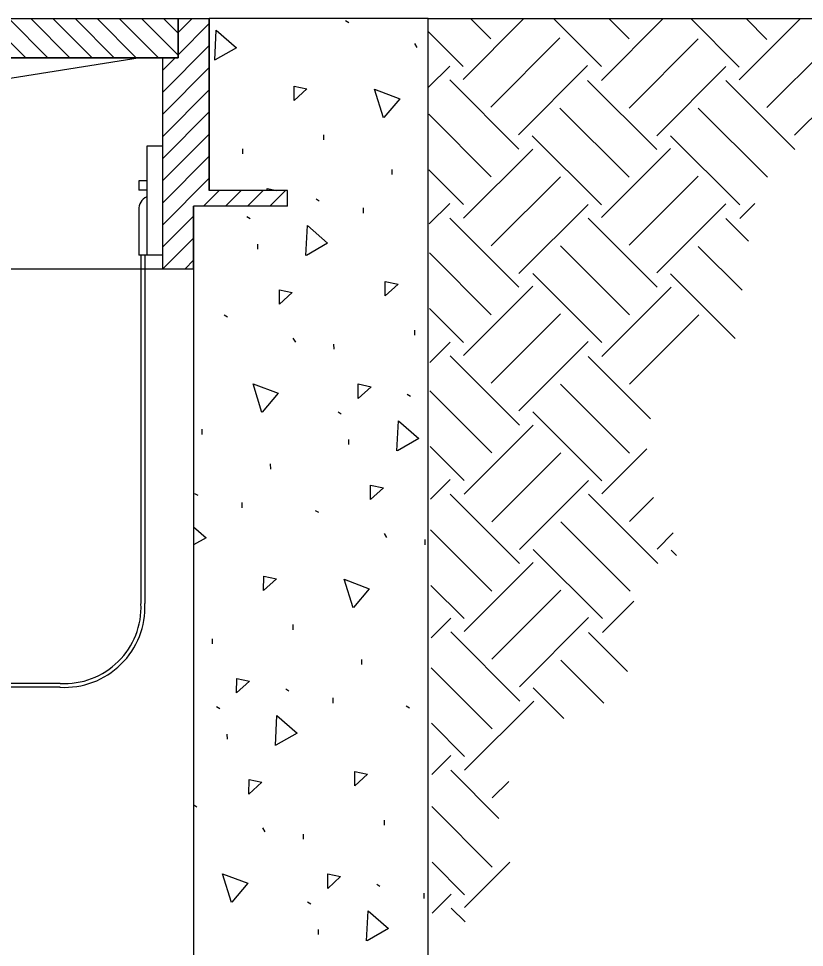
# Model space of a CAD drawing. Extents: x 99968 to 128667, y 90163 to 102182.
# Drawn here: x 107840.6 to 107999.1, y 101680.1 to 101867.3 of the extents above; entities that cross this region are included whole.
import ezdxf

# ---------------------------------------------------------------- set-up
doc = ezdxf.new("R2010")
doc.units = 0
doc.layers.add('RD Standard Plans Active', color=7, linetype='Continuous')

msp = doc.modelspace()

# ---------------------------------------------------------------- linework, layer by layer
at = {"layer": 'RD Standard Plans Active'}
for p, q in [((107683.58, 101867.34), (107879.08, 101867.34)), ((107842.07, 101859.46), (107834.18, 101867.34)), ((107846.53, 101859.46), (107838.64, 101867.34)), ((107850.99, 101859.46), (107843.1, 101867.34)), ((107855.45, 101859.46), (107847.56, 101867.34)), ((107859.91, 101859.46), (107852.02, 101867.34)), ((107864.36, 101859.46), (107856.48, 101867.34)), ((107868.82, 101859.46), (107860.94, 101867.34)), ((107872.78, 101859.97), (107865.4, 101867.34)), ((107872.78, 101864.43), (107869.86, 101867.34)), ((107872.78, 101859.46), (107872.78, 101867.34)), ((107872.78, 101864.52), (107875.6, 101867.34)), ((107923.23, 101867.34), (107879.08, 101867.34)), ((107879.08, 101867.34), (107879.08, 101832.66)), ((107879.08, 101832.66), (107879.08, 101867.34)), ((107923.23, 101646.61), (107923.23, 101867.34)), ((107923.23, 101867.34), (108032.25, 101867.34)), ((107930.25, 101855.08), (107942.52, 101867.34)), ((107935.83, 101863.24), (107931.73, 101867.34)), ((107958.13, 101857.67), (107948.46, 101867.34)), ((107958.13, 101854.88), (107970.59, 101867.34)), ((107963.71, 101863.24), (107959.6, 101867.34)), ((107985.91, 101857.57), (107976.13, 101867.34)), ((107985.9, 101854.98), (107998.26, 101867.34)), ((107991.48, 101863.14), (107987.28, 101867.34)), ((107872.78, 101860.06), (107879.08, 101866.37)), ((107906.57, 101866.97), (107907.22, 101866.58)), ((107930.26, 101857.67), (107923.24, 101864.69)), ((107935.83, 101849.51), (107949.76, 101863.44)), ((107991.47, 101849.41), (108005.41, 101863.35)), ((107869.62, 101852.45), (107879.08, 101861.91)), ((107920.45, 101862.33), (107920.94, 101861.52)), ((107963.71, 101849.31), (107977.64, 101863.24)), ((107865.12, 101859.46), (107786.06, 101846.85)), ((107786.06, 101859.46), (107872.78, 101859.46)), ((107869.62, 101859.46), (107869.62, 101816.89)), ((107869.62, 101856.91), (107872.17, 101859.46)), ((107923.29, 101853.49), (107927.57, 101857.77)), ((107941.4, 101843.93), (107955.34, 101857.87)), ((107969.28, 101843.73), (107983.22, 101857.67)), ((107997.05, 101843.83), (108010.99, 101857.77)), ((107869.62, 101847.99), (107879.08, 101857.45)), ((107941.51, 101841.04), (107927.57, 101854.98)), ((107969.28, 101840.94), (107955.34, 101854.88)), ((107997.15, 101840.94), (107983.22, 101854.88)), ((107869.62, 101843.53), (107879.08, 101852.99)), ((107869.62, 101839.07), (107879.08, 101848.53)), ((107963.71, 101835.37), (107949.77, 101849.31)), ((107991.58, 101835.37), (107977.64, 101849.31)), ((107935.93, 101835.47), (107923.32, 101848.08)), ((107869.62, 101834.61), (107879.08, 101844.07)), ((107902.15, 101842.9), (107902.14, 101843.94)), ((107958.13, 101829.8), (107944.2, 101843.73)), ((107986, 101829.8), (107972.07, 101843.73)), ((107866.47, 101841.6), (107866.47, 101819.65)), ((107869.62, 101841.6), (107866.47, 101841.6)), ((107885.87, 101840.06), (107885.85, 101841.09)), ((107930.36, 101827.11), (107944.29, 101841.04)), ((107958.13, 101827.21), (107972.06, 101841.14)), ((107869.62, 101830.15), (107879.08, 101839.61)), ((107915.96, 101835.9), (107915.94, 101836.93)), ((107930.36, 101829.89), (107923.37, 101836.88)), ((107935.93, 101821.53), (107949.87, 101835.47)), ((107963.7, 101821.64), (107977.64, 101835.57)), ((107866.47, 101834.66), (107864.88, 101834.66)), ((107864.88, 101834.66), (107864.88, 101832.77)), ((107869.62, 101825.69), (107879.08, 101835.15)), ((107866.47, 101832.77), (107864.88, 101832.77)), ((107877.89, 101829.5), (107881.05, 101832.66)), ((107894.85, 101832.66), (107879.08, 101832.66)), ((107882.35, 101829.5), (107885.51, 101832.66)), ((107886.81, 101829.5), (107889.97, 101832.66)), ((107891.27, 101829.5), (107894.43, 101832.66)), ((107894.85, 101829.5), (107894.85, 101832.66)), ((107900.61, 101831.01), (107901.26, 101830.62)), ((107923.41, 101825.94), (107927.56, 101830.09)), ((107941.51, 101815.96), (107955.44, 101829.89)), ((107969.28, 101816.06), (107983.21, 101830)), ((107986, 101827.01), (107989.06, 101830.07)), ((107864.88, 101828.78), (107864.88, 101819.65)), ((107894.85, 101829.5), (107875.93, 101829.5)), ((107875.93, 101829.5), (107875.93, 101646.61)), ((107875.93, 101816.89), (107875.93, 101829.5)), ((107910.2, 101828.13), (107910.18, 101829.16)), ((107869.62, 101821.23), (107875.93, 101827.54)), ((107886.66, 101827.45), (107887.31, 101827.06)), ((107941.51, 101813.17), (107927.57, 101827.11)), ((107969.38, 101813.17), (107955.44, 101827.11)), ((107987.79, 101822.44), (107983.22, 101827.01)), ((107869.74, 101816.89), (107875.93, 101823.08)), ((107888.87, 101820.85), (107888.85, 101821.88)), ((107963.8, 101807.6), (107949.87, 101821.53)), ((107986.48, 101812.6), (107977.64, 101821.43)), ((107869.62, 101819.65), (107864.88, 101819.65)), ((107865.31, 101819.65), (107865.31, 101749.4)), ((107866.1, 101819.65), (107866.1, 101749.4)), ((107874.2, 101816.89), (107875.93, 101818.62)), ((107935.93, 101807.6), (107923.44, 101820.09)), ((107686.73, 101816.89), (107875.93, 101816.89)), ((107958.23, 101802.02), (107944.29, 101815.96)), ((107985.1, 101802.83), (107972.07, 101815.86)), ((107930.35, 101799.43), (107944.29, 101813.37)), ((107958.23, 101799.23), (107972.17, 101813.17)), ((107882.07, 101807.6), (107882.72, 101807.2)), ((107930.36, 101802.02), (107923.49, 101808.89)), ((107935.93, 101793.86), (107949.86, 101807.8)), ((107963.8, 101793.66), (107977.74, 101807.6)), ((107920.52, 101803.51), (107920.5, 101804.55)), ((107895.95, 101802.95), (107896.44, 101802.14)), ((107904.24, 101800.67), (107904.22, 101801.7)), ((107923.54, 101797.99), (107927.67, 101802.12)), ((107941.5, 101788.29), (107955.44, 101802.22)), ((107941.6, 101785.4), (107927.67, 101799.33)), ((107968.01, 101786.67), (107955.44, 101799.23)), ((107936.03, 101779.82), (107923.56, 101792.29)), ((107963.8, 101779.72), (107949.87, 101793.66)), ((107918.98, 101791.62), (107919.63, 101791.23)), ((107905.03, 101788.07), (107905.68, 101787.67)), ((107958.23, 101774.15), (107944.29, 101788.09)), ((107930.46, 101771.46), (107944.39, 101785.4)), ((107877.65, 101783.52), (107877.63, 101784.56)), ((107907.23, 101781.46), (107907.22, 101782.49)), ((107930.46, 101774.25), (107923.62, 101781.09)), ((107936.03, 101765.89), (107949.97, 101779.82)), ((107958.22, 101771.56), (107967.28, 101780.62)), ((107891.46, 101776.52), (107891.44, 101777.56)), ((107923.66, 101770.45), (107927.66, 101774.45)), ((107941.6, 101760.31), (107955.54, 101774.25)), ((107876.11, 101771.63), (107876.76, 101771.24)), ((107885.7, 101768.75), (107885.68, 101769.79)), ((107941.6, 101757.52), (107927.67, 101771.46)), ((107969.48, 101757.52), (107955.54, 101771.46)), ((107963.8, 101765.99), (107968.6, 101770.79)), ((107900.44, 101768.21), (107901.08, 101767.81)), ((107936.03, 101751.95), (107923.69, 101764.29)), ((107963.9, 101751.95), (107949.97, 101765.89)), ((107914.31, 101763.56), (107914.81, 101762.75)), ((107922.6, 101761.28), (107922.58, 101762.31)), ((107969.37, 101760.41), (107972.61, 101763.66)), ((107958.33, 101746.38), (107944.39, 101760.31)), ((107973.27, 101759.11), (107972.17, 101760.21)), ((107930.45, 101743.79), (107944.39, 101757.73)), ((107930.46, 101746.38), (107923.74, 101753.09)), ((107936.02, 101738.21), (107949.96, 101752.15)), ((107958.33, 101743.59), (107964.64, 101749.9)), ((107923.79, 101742.49), (107927.77, 101746.47)), ((107941.6, 101732.64), (107955.53, 101746.58)), ((107896.02, 101744.13), (107896, 101745.17)), ((107941.7, 101729.75), (107927.77, 101743.69)), ((107963.41, 101735.72), (107955.54, 101743.59)), ((107879.73, 101741.29), (107879.72, 101742.33)), ((107909.83, 101737.13), (107909.81, 101738.17)), ((107958.62, 101729.36), (107949.97, 101738.01)), ((107936.13, 101724.18), (107923.81, 101736.49)), ((107848.99, 101733.33), (107792.06, 101733.33)), ((107848.99, 101732.54), (107815.82, 101732.54)), ((107894.48, 101732.24), (107895.12, 101731.85)), ((107950.55, 101726.28), (107944.39, 101732.44)), ((107904.07, 101729.36), (107904.05, 101730.4)), ((107880.53, 101728.69), (107881.18, 101728.29)), ((107918.8, 101728.82), (107919.45, 101728.43)), ((107930.55, 101715.81), (107944.49, 101729.75)), ((107930.55, 101718.6), (107923.86, 101725.29)), ((107882.73, 101722.08), (107882.71, 101723.11)), ((107923.91, 101714.95), (107927.76, 101718.8)), ((107937.48, 101706.1), (107927.77, 101715.81)), ((107936.13, 101710.24), (107939.45, 101713.56)), ((107875.94, 101708.83), (107876.58, 101708.44)), ((107936.13, 101696.3), (107923.94, 101708.49)), ((107889.81, 101704.19), (107890.31, 101703.37)), ((107914.39, 101704.75), (107914.37, 101705.78)), ((107898.1, 101701.9), (107898.08, 101702.94)), ((107930.55, 101690.73), (107923.99, 101697.29)), ((107930.55, 101688.14), (107939.68, 101697.28)), ((107912.84, 101692.85), (107913.49, 101692.46)), ((107898.9, 101689.3), (107899.54, 101688.91)), ((107922.43, 101689.97), (107922.42, 101691.01)), ((107924.03, 101687), (107927.86, 101690.83)), ((107930.65, 101685.25), (107927.86, 101688.04)), ((107901.1, 101682.69), (107901.08, 101683.73))]:
    msp.add_line(p, q, dxfattribs=at)
msp.add_lwpolyline([(107689.88, 101867.34), (107872.78, 101867.34), (107872.78, 101859.46), (107786.06, 101859.46), (107786.06, 101846.85), (107776.6, 101846.85), (107776.6, 101859.46), (107689.88, 101859.46)], close=True, dxfattribs=at)
for points in [[(107880.18, 101858.96), (107880.49, 101865.01), (107884.57, 101861.47), (107880.28, 101859)], [(107896.16, 101850.83), (107896.2, 101853.74), (107898.76, 101853.2), (107896.16, 101850.83)], [(107914.19, 101847.32), (107912.41, 101853.11), (107917.46, 101851.18), (107914.27, 101847.39)], [(107890.75, 101832.66), (107890.75, 101833.07), (107892.69, 101832.66)], [(107898.55, 101819.57), (107898.86, 101825.62), (107902.94, 101822.08), (107898.65, 101819.61)], [(107914.53, 101811.44), (107914.56, 101814.35), (107917.13, 101813.81), (107914.53, 101811.44)], [(107893.22, 101809.78), (107893.25, 101812.69), (107895.82, 101812.15), (107893.22, 101809.78)], [(107889.69, 101787.94), (107887.91, 101793.73), (107892.96, 101791.8), (107889.76, 101788.01)], [(107909.09, 101790.76), (107909.12, 101793.68), (107911.69, 101793.14), (107909.09, 101790.76)], [(107916.92, 101780.18), (107917.22, 101786.23), (107921.31, 101782.69), (107917.01, 101780.22)], [(107911.58, 101770.39), (107911.61, 101773.3), (107914.18, 101772.76), (107911.58, 101770.39)], [(107875.93, 101764.88), (107878.44, 101762.7), (107875.93, 101761.26)], [(107890.03, 101752.06), (107890.06, 101754.97), (107892.63, 101754.43), (107890.03, 101752.06)], [(107908.06, 101748.55), (107906.28, 101754.34), (107911.33, 101752.41), (107908.13, 101748.62)], [(107884.58, 101731.39), (107884.62, 101734.3), (107887.19, 101733.76), (107884.58, 101731.39)], [(107892.42, 101720.8), (107892.72, 101726.85), (107896.81, 101723.31), (107892.51, 101720.85)], [(107908.4, 101712.67), (107908.43, 101715.58), (107911, 101715.04), (107908.4, 101712.67)], [(107887.08, 101711.01), (107887.11, 101713.93), (107889.68, 101713.39), (107887.08, 101711.01)], [(107883.56, 101689.17), (107881.77, 101694.96), (107886.82, 101693.03), (107883.63, 101689.24)], [(107902.95, 101692), (107902.98, 101694.91), (107905.55, 101694.37), (107902.95, 101692)], [(107910.78, 101681.41), (107911.09, 101687.47), (107915.18, 101683.92), (107910.88, 101681.46)]]:
    msp.add_lwpolyline(points, dxfattribs=at)
for centre, radius, start, end in [((107867.56, 101828.92), 2.69, 114.0119, 182.9359), ((107849.92, 101748.71), 16.19, 266.6909, 2.4689), ((107849.92, 101748.71), 15.41, 266.6909, 2.4689)]:
    msp.add_arc(centre, radius, start, end, dxfattribs=at)

doc.saveas('drawing.dxf')
